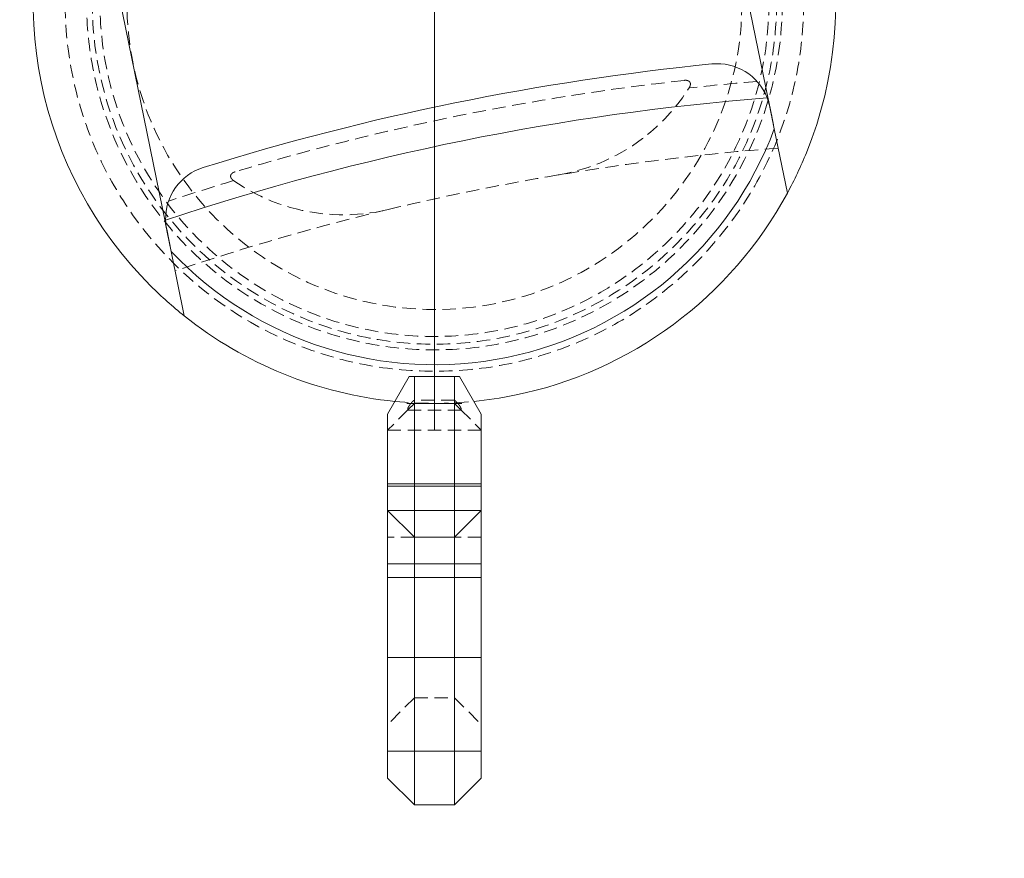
# Model space of a CAD drawing. Extents: x 0 to 59450, y 0 to 42050.
# Tile 286 of 304: x 46610 to 46978, y 30196 to 30510. Entities that reach past the tile are written whole.
import ezdxf

# ---------------------------------------------------------------- set-up
doc = ezdxf.new("R2010")
doc.units = 0
doc.header["$LTSCALE"] = 20
doc.header["$MEASUREMENT"] = 0
doc.linetypes.add('HIDDEN', pattern=[0.375, 0.25, -0.125])
doc.layers.get('0').update_dxf_attribs({"linetype": 'CONTINUOUS'})
doc.layers.get('Defpoints').update_dxf_attribs({"linetype": 'CONTINUOUS'})
doc.dimstyles.new('DXF001', dxfattribs={"dimtxt": 3.1, "dimasz": 2, "dimexe": 2, "dimexo": 0.8, "dimgap": 0.09, "dimtad": 1, "dimdsep": 46, "dimtxsty": 'STANDARD', "dimcen": 0.09, "dimazin": 2, "dimtfac": 0.645161, "dimtdec": 4, "dimtmove": 0, "dimatfit": 3, "dimfxl": 1, "dimtvp": 0.66129, "dimtolj": 1, "dimtzin": 0, "dimarcsym": 0})

# ---------------------------------------------------------------- blocks, each defined once
blk = doc.blocks.new('_OPEN')
at = {"color": 0, "linetype": 'ByBlock', "lineweight": -2}
for p, q in [((-1, 0.166667), (0, 0)), ((0, 0), (-1, -0.166667)), ((0, 0), (-1, 0))]:
    blk.add_line(p, q, dxfattribs=at)
blk = doc.blocks.new('*D65')
at = {"color": 0, "linetype": 'Continuous', "lineweight": -2}
for p, q in [((47534.41, 31146.46), (45617.94, 31146.46)), ((45619.94, 31144.46), (45619.94, 29778.81)), ((46309.41, 29776.81), (45617.94, 29776.81))]:
    blk.add_line(p, q, dxfattribs=at)
at = {"layer": 'Defpoints', "color": 0, "linetype": 'Continuous'}
for p in [(47535.21, 31146.46), (45619.94, 29776.81), (46310.21, 29776.81)]:
    blk.add_point(p, dxfattribs=at)
at = {"color": 0, "linetype": 'Continuous', "lineweight": -2, "xscale": 2, "yscale": 2, "zscale": 2}
for p, rotation in [((45619.94, 31146.46), 90), ((45619.94, 29776.81), 270)]:
    blk.add_blockref('_OPEN', p, dxfattribs=dict(at, rotation=rotation))
at = {"color": 0, "linetype": 'Continuous', "lineweight": 13, "insert": (45569.85, 30635.54), "char_height": 100, "attachment_point": 5, "rotation": 90}
blk.add_mtext('\\A1;\\A1;1370', dxfattribs=at)

msp = doc.modelspace()

# ---------------------------------------------------------------- linework, layer by layer
at = {"color": 3, "linetype": 'Continuous', "lineweight": 13}
for p, q in [((46865.743, 30599.148), (46890.061, 30479.622)), ((46664.678, 30433.768), (46640.36, 30553.294)), ((46765.211, 30516.458), (46765.211, 30356.458)), ((46890.087, 30479.492), (46890.061, 30479.622)), ((46890.108, 30479.392), (46890.087, 30479.492)), ((46890.121, 30479.327), (46890.108, 30479.392)), ((46890.131, 30479.277), (46890.121, 30479.327)), ((46890.142, 30479.222), (46890.131, 30479.277)), ((46890.154, 30479.162), (46890.142, 30479.222)), ((46890.166, 30479.105), (46890.154, 30479.162)), ((46890.178, 30479.048), (46890.166, 30479.105)), ((46890.189, 30478.991), (46890.178, 30479.048)), ((46890.201, 30478.933), (46890.189, 30478.991)), ((46890.213, 30478.876), (46890.201, 30478.933)), ((46890.224, 30478.819), (46890.213, 30478.876)), ((46890.236, 30478.762), (46890.224, 30478.819)), ((46890.248, 30478.705), (46890.236, 30478.762)), ((46890.259, 30478.648), (46890.248, 30478.705)), ((46890.271, 30478.591), (46890.259, 30478.648)), ((46890.282, 30478.534), (46890.271, 30478.591)), ((46890.294, 30478.477), (46890.282, 30478.534)), ((46890.305, 30478.42), (46890.294, 30478.477)), ((46890.317, 30478.363), (46890.305, 30478.42)), ((46890.329, 30478.306), (46890.317, 30478.363)), ((46890.34, 30478.25), (46890.329, 30478.306)), ((46890.352, 30478.193), (46890.34, 30478.25)), ((46890.363, 30478.136), (46890.352, 30478.193)), ((46890.375, 30478.08), (46890.363, 30478.136)), ((46890.386, 30478.023), (46890.375, 30478.08)), ((46890.398, 30477.967), (46890.386, 30478.023)), ((46890.409, 30477.911), (46890.398, 30477.967)), ((46890.421, 30477.854), (46890.409, 30477.911)), ((46890.432, 30477.798), (46890.421, 30477.854)), ((46890.443, 30477.742), (46890.432, 30477.798)), ((46890.455, 30477.686), (46890.443, 30477.742)), ((46890.466, 30477.63), (46890.455, 30477.686)), ((46890.478, 30477.574), (46890.466, 30477.63)), ((46890.489, 30477.518), (46890.478, 30477.574)), ((46890.5, 30477.463), (46890.489, 30477.518)), ((46890.512, 30477.407), (46890.5, 30477.463)), ((46890.523, 30477.351), (46890.512, 30477.407)), ((46892.214, 30469.041), (46890.523, 30477.351)), ((46891.407, 30473.006), (46891.379, 30473.143)), ((46891.428, 30472.901), (46891.407, 30473.006)), ((46891.442, 30472.835), (46891.428, 30472.901)), ((46891.452, 30472.783), (46891.442, 30472.835)), ((46891.464, 30472.727), (46891.452, 30472.783)), ((46891.476, 30472.667), (46891.464, 30472.727)), ((46891.488, 30472.609), (46891.476, 30472.667)), ((46891.499, 30472.553), (46891.488, 30472.609)), ((46891.511, 30472.497), (46891.499, 30472.553)), ((46891.522, 30472.44), (46891.511, 30472.497)), ((46891.533, 30472.385), (46891.522, 30472.44)), ((46891.544, 30472.33), (46891.533, 30472.385)), ((46891.556, 30472.275), (46891.544, 30472.33)), ((46891.567, 30472.221), (46891.556, 30472.275)), ((46891.577, 30472.168), (46891.567, 30472.221)), ((46891.588, 30472.115), (46891.577, 30472.168)), ((46891.599, 30472.062), (46891.588, 30472.115)), ((46891.61, 30472.01), (46891.599, 30472.062)), ((46891.62, 30471.959), (46891.61, 30472.01)), ((46891.63, 30471.908), (46891.62, 30471.959)), ((46891.641, 30471.857), (46891.63, 30471.908)), ((46891.651, 30471.807), (46891.641, 30471.857)), ((46891.661, 30471.758), (46891.651, 30471.807)), ((46891.671, 30471.709), (46891.661, 30471.758)), ((46891.681, 30471.66), (46891.671, 30471.709)), ((46891.691, 30471.612), (46891.681, 30471.66)), ((46891.7, 30471.565), (46891.691, 30471.612)), ((46891.71, 30471.518), (46891.7, 30471.565)), ((46891.719, 30471.472), (46891.71, 30471.518)), ((46891.728, 30471.426), (46891.719, 30471.472)), ((46891.738, 30471.381), (46891.728, 30471.426)), ((46891.747, 30471.336), (46891.738, 30471.381)), ((46891.756, 30471.292), (46891.747, 30471.336)), ((46891.764, 30471.249), (46891.756, 30471.292)), ((46891.773, 30471.206), (46891.764, 30471.249)), ((46891.782, 30471.164), (46891.773, 30471.206)), ((46891.79, 30471.122), (46891.782, 30471.164)), ((46891.799, 30471.081), (46891.79, 30471.122)), ((46891.807, 30471.04), (46891.799, 30471.081)), ((46891.815, 30471), (46891.807, 30471.04)), ((46891.823, 30470.961), (46891.815, 30471)), ((46891.831, 30470.922), (46891.823, 30470.961)), ((46891.839, 30470.884), (46891.831, 30470.922)), ((46891.846, 30470.846), (46891.839, 30470.884)), ((46891.854, 30470.809), (46891.846, 30470.846)), ((46891.861, 30470.773), (46891.854, 30470.809)), ((46891.869, 30470.737), (46891.861, 30470.773)), ((46891.876, 30470.702), (46891.869, 30470.737)), ((46897.102, 30445.012), (46892.214, 30469.041)), ((46664.678, 30433.768), (46664.691, 30433.705)), ((46664.691, 30433.705), (46664.704, 30433.643)), ((46664.704, 30433.643), (46664.716, 30433.58)), ((46664.716, 30433.58), (46664.729, 30433.518)), ((46664.729, 30433.518), (46664.742, 30433.455)), ((46664.742, 30433.455), (46664.754, 30433.393)), ((46664.754, 30433.393), (46664.767, 30433.331)), ((46664.767, 30433.331), (46664.78, 30433.268)), ((46664.78, 30433.268), (46664.792, 30433.206)), ((46664.792, 30433.206), (46664.805, 30433.144)), ((46664.805, 30433.144), (46664.818, 30433.082)), ((46664.818, 30433.082), (46664.83, 30433.02)), ((46664.83, 30433.02), (46664.843, 30432.957)), ((46664.843, 30432.957), (46664.856, 30432.895)), ((46664.856, 30432.895), (46664.868, 30432.834)), ((46664.868, 30432.834), (46664.881, 30432.772)), ((46664.881, 30432.772), (46664.893, 30432.71)), ((46664.893, 30432.71), (46664.906, 30432.648)), ((46664.906, 30432.648), (46664.919, 30432.586)), ((46664.919, 30432.586), (46664.931, 30432.525)), ((46664.931, 30432.525), (46664.944, 30432.463)), ((46664.944, 30432.463), (46664.956, 30432.401)), ((46664.956, 30432.401), (46664.969, 30432.34)), ((46664.969, 30432.34), (46664.981, 30432.279)), ((46664.981, 30432.279), (46664.994, 30432.217)), ((46664.994, 30432.217), (46665.006, 30432.156)), ((46665.006, 30432.156), (46665.019, 30432.095)), ((46665.019, 30432.095), (46665.031, 30432.034)), ((46665.031, 30432.034), (46665.043, 30431.973)), ((46665.043, 30431.973), (46665.056, 30431.912)), ((46665.056, 30431.912), (46665.068, 30431.851)), ((46665.068, 30431.851), (46665.081, 30431.79)), ((46665.081, 30431.79), (46665.093, 30431.729)), ((46665.093, 30431.729), (46665.105, 30431.668)), ((46665.105, 30431.668), (46665.118, 30431.608)), ((46665.118, 30431.608), (46665.13, 30431.547)), ((46665.13, 30431.547), (46665.142, 30431.487)), ((46665.14, 30431.496), (46666.831, 30423.186)), ((46665.142, 30431.487), (46665.154, 30431.427)), ((46665.154, 30431.427), (46665.167, 30431.366)), ((46665.167, 30431.366), (46665.179, 30431.306)), ((46665.179, 30431.306), (46665.191, 30431.247)), ((46665.191, 30431.247), (46665.203, 30431.186)), ((46665.203, 30431.186), (46665.216, 30431.124)), ((46665.216, 30431.124), (46665.228, 30431.066)), ((46665.228, 30431.066), (46665.238, 30431.014)), ((46665.238, 30431.014), (46665.252, 30430.947)), ((46665.252, 30430.947), (46665.273, 30430.844)), ((46665.273, 30430.844), (46665.3, 30430.71)), ((46666.496, 30424.833), (46666.499, 30424.82)), ((46666.831, 30423.186), (46671.72, 30399.157)), ((46755.817, 30376.458), (46747.711, 30362.416)), ((46755.817, 30376.458), (46757.711, 30376.458)), ((46772.711, 30376.458), (46757.711, 30376.458)), ((46757.711, 30376.458), (46757.711, 30335.51)), ((46772.711, 30376.458), (46774.604, 30376.458)), ((46772.711, 30335.51), (46772.711, 30376.458)), ((46782.711, 30362.416), (46774.604, 30376.458)), ((46754.944, 30366.458), (46775.477, 30366.458)), ((46747.711, 30335.51), (46747.711, 30362.416)), ((46782.711, 30362.416), (46782.711, 30335.51)), ((46747.711, 30336.458), (46782.711, 30336.458)), ((46747.711, 30326.458), (46747.711, 30335.51)), ((46757.711, 30335.51), (46747.711, 30335.51)), ((46757.711, 30335.51), (46757.711, 30326.85)), ((46757.711, 30335.51), (46772.711, 30335.51)), ((46772.711, 30326.85), (46772.711, 30335.51)), ((46772.711, 30335.51), (46782.711, 30335.51)), ((46782.711, 30335.51), (46782.711, 30326.458)), ((46757.711, 30316.458), (46747.711, 30326.458)), ((46747.711, 30306.458), (46747.711, 30326.458)), ((46757.711, 30326.458), (46747.711, 30326.458)), ((46757.711, 30326.85), (46757.711, 30317.798)), ((46757.711, 30326.458), (46772.711, 30326.458)), ((46772.711, 30317.798), (46772.711, 30326.85)), ((46772.711, 30316.458), (46782.711, 30326.458)), ((46772.711, 30326.458), (46782.711, 30326.458)), ((46782.711, 30326.458), (46782.711, 30306.458)), ((46757.711, 30317.798), (46757.711, 30316.458)), ((46772.711, 30316.458), (46772.711, 30317.798)), ((46757.711, 30316.458), (46772.711, 30316.458)), ((46757.711, 30316.458), (46757.711, 30306.458)), ((46772.711, 30306.458), (46772.711, 30316.458)), ((46747.711, 30271.458), (46747.711, 30306.458)), ((46757.711, 30306.458), (46747.711, 30306.458)), ((46757.711, 30306.458), (46757.711, 30271.458)), ((46757.711, 30306.458), (46772.711, 30306.458)), ((46772.711, 30271.458), (46772.711, 30306.458)), ((46772.711, 30306.458), (46782.711, 30306.458)), ((46782.711, 30306.458), (46782.711, 30271.458)), ((46757.711, 30301.458), (46747.711, 30301.458)), ((46757.711, 30301.458), (46772.711, 30301.458)), ((46772.711, 30301.458), (46782.711, 30301.458)), ((46747.711, 30226.458), (46747.711, 30271.458)), ((46757.711, 30271.458), (46747.711, 30271.458)), ((46757.711, 30271.458), (46747.711, 30271.458)), ((46757.711, 30271.458), (46757.711, 30216.458)), ((46757.711, 30271.458), (46772.711, 30271.458)), ((46757.711, 30271.458), (46772.711, 30271.458)), ((46772.711, 30216.458), (46772.711, 30271.458)), ((46772.711, 30271.458), (46782.711, 30271.458)), ((46772.711, 30271.458), (46782.711, 30271.458)), ((46782.711, 30271.458), (46782.711, 30226.458)), ((46757.711, 30236.458), (46747.711, 30236.458)), ((46757.711, 30236.458), (46772.711, 30236.458)), ((46772.711, 30236.458), (46782.711, 30236.458)), ((46757.711, 30216.458), (46747.711, 30226.458)), ((46772.711, 30216.458), (46782.711, 30226.458)), ((46772.711, 30216.458), (46757.711, 30216.458))]:
    msp.add_line(p, q, dxfattribs=at)
at = {"color": 3, "linetype": 'HIDDEN', "lineweight": 13}
for p, q in [((46860.375, 30484.322), (46860.397, 30484.357)), ((46890.558, 30477.177), (46890.523, 30477.351)), ((46890.586, 30477.043), (46890.558, 30477.177)), ((46890.603, 30476.957), (46890.586, 30477.043)), ((46890.617, 30476.891), (46890.603, 30476.957)), ((46890.632, 30476.817), (46890.617, 30476.891)), ((46890.648, 30476.738), (46890.632, 30476.817)), ((46890.663, 30476.662), (46890.648, 30476.738)), ((46890.678, 30476.587), (46890.663, 30476.662)), ((46890.694, 30476.511), (46890.678, 30476.587)), ((46890.709, 30476.436), (46890.694, 30476.511)), ((46890.724, 30476.361), (46890.709, 30476.436)), ((46890.74, 30476.286), (46890.724, 30476.361)), ((46890.755, 30476.211), (46890.74, 30476.286)), ((46890.77, 30476.137), (46890.755, 30476.211)), ((46890.785, 30476.062), (46890.77, 30476.137)), ((46890.8, 30475.988), (46890.785, 30476.062)), ((46890.815, 30475.915), (46890.8, 30475.988)), ((46890.83, 30475.841), (46890.815, 30475.915)), ((46890.845, 30475.767), (46890.83, 30475.841)), ((46890.86, 30475.694), (46890.845, 30475.767)), ((46890.875, 30475.621), (46890.86, 30475.694)), ((46890.89, 30475.549), (46890.875, 30475.621)), ((46890.904, 30475.476), (46890.89, 30475.549)), ((46890.919, 30475.404), (46890.904, 30475.476)), ((46890.934, 30475.332), (46890.919, 30475.404)), ((46890.948, 30475.261), (46890.934, 30475.332)), ((46890.963, 30475.189), (46890.948, 30475.261)), ((46890.977, 30475.118), (46890.963, 30475.189)), ((46890.992, 30475.047), (46890.977, 30475.118)), ((46891.006, 30474.977), (46890.992, 30475.047)), ((46891.02, 30474.907), (46891.006, 30474.977)), ((46891.034, 30474.837), (46891.02, 30474.907)), ((46891.049, 30474.767), (46891.034, 30474.837)), ((46891.063, 30474.698), (46891.049, 30474.767)), ((46891.077, 30474.629), (46891.063, 30474.698)), ((46891.091, 30474.56), (46891.077, 30474.629)), ((46891.105, 30474.492), (46891.091, 30474.56)), ((46891.118, 30474.424), (46891.105, 30474.492)), ((46891.132, 30474.357), (46891.118, 30474.424)), ((46891.146, 30474.289), (46891.132, 30474.357)), ((46891.159, 30474.222), (46891.146, 30474.289)), ((46891.173, 30474.156), (46891.159, 30474.222)), ((46891.186, 30474.09), (46891.173, 30474.156)), ((46891.2, 30474.024), (46891.186, 30474.09)), ((46891.213, 30473.958), (46891.2, 30474.024)), ((46891.24, 30473.829), (46891.226, 30473.893)), ((46891.253, 30473.764), (46891.24, 30473.829)), ((46891.266, 30473.7), (46891.253, 30473.764)), ((46891.279, 30473.637), (46891.266, 30473.7)), ((46891.291, 30473.574), (46891.279, 30473.637)), ((46891.304, 30473.511), (46891.291, 30473.574)), ((46891.317, 30473.449), (46891.304, 30473.511)), ((46891.33, 30473.387), (46891.317, 30473.449)), ((46891.342, 30473.325), (46891.33, 30473.387)), ((46891.354, 30473.264), (46891.342, 30473.325)), ((46891.367, 30473.203), (46891.354, 30473.264)), ((46891.379, 30473.143), (46891.367, 30473.203)), ((46891.876, 30470.7), (46891.876, 30470.702)), ((46891.876, 30470.699), (46891.876, 30470.7)), ((46690.707, 30452.987), (46690.657, 30452.972)), ((46665.3, 30430.71), (46665.326, 30430.583)), ((46665.326, 30430.583), (46665.352, 30430.456)), ((46665.352, 30430.456), (46665.378, 30430.33)), ((46665.378, 30430.33), (46665.403, 30430.205)), ((46665.403, 30430.205), (46665.428, 30430.08)), ((46665.428, 30430.08), (46665.454, 30429.956)), ((46665.454, 30429.956), (46665.479, 30429.833)), ((46665.479, 30429.833), (46665.504, 30429.71)), ((46665.504, 30429.71), (46665.528, 30429.588)), ((46665.528, 30429.588), (46665.553, 30429.467)), ((46665.553, 30429.467), (46665.578, 30429.347)), ((46665.578, 30429.347), (46665.602, 30429.227)), ((46665.602, 30429.227), (46665.626, 30429.109)), ((46665.626, 30429.109), (46665.65, 30428.991)), ((46665.65, 30428.991), (46665.674, 30428.874)), ((46665.674, 30428.874), (46665.697, 30428.758)), ((46665.697, 30428.758), (46665.721, 30428.643)), ((46665.721, 30428.643), (46665.744, 30428.528)), ((46665.744, 30428.528), (46665.767, 30428.415)), ((46665.767, 30428.415), (46665.79, 30428.303)), ((46665.79, 30428.303), (46665.813, 30428.192)), ((46665.813, 30428.192), (46665.835, 30428.082)), ((46665.835, 30428.082), (46665.857, 30427.973)), ((46665.857, 30427.973), (46665.879, 30427.865)), ((46665.879, 30427.865), (46665.901, 30427.758)), ((46665.901, 30427.758), (46665.922, 30427.652)), ((46665.922, 30427.652), (46665.944, 30427.547)), ((46665.944, 30427.547), (46665.965, 30427.443)), ((46665.965, 30427.443), (46665.986, 30427.341)), ((46665.986, 30427.341), (46666.006, 30427.24)), ((46666.006, 30427.24), (46666.027, 30427.139)), ((46666.027, 30427.139), (46666.047, 30427.041)), ((46666.047, 30427.041), (46666.067, 30426.943)), ((46666.067, 30426.943), (46666.086, 30426.846)), ((46666.086, 30426.846), (46666.106, 30426.751)), ((46666.106, 30426.751), (46666.125, 30426.657)), ((46666.125, 30426.657), (46666.144, 30426.565)), ((46666.144, 30426.565), (46666.162, 30426.474)), ((46666.162, 30426.474), (46666.18, 30426.384)), ((46666.18, 30426.384), (46666.198, 30426.295)), ((46666.198, 30426.295), (46666.216, 30426.208)), ((46666.216, 30426.208), (46666.234, 30426.122)), ((46666.234, 30426.122), (46666.251, 30426.038)), ((46666.251, 30426.038), (46666.268, 30425.955)), ((46666.268, 30425.955), (46666.284, 30425.873)), ((46666.284, 30425.873), (46666.301, 30425.793)), ((46666.301, 30425.793), (46666.317, 30425.714)), ((46666.317, 30425.714), (46666.332, 30425.637)), ((46666.332, 30425.637), (46666.348, 30425.561)), ((46666.348, 30425.561), (46666.363, 30425.487)), ((46666.363, 30425.487), (46666.378, 30425.415)), ((46666.378, 30425.415), (46666.392, 30425.343)), ((46666.392, 30425.343), (46666.407, 30425.272)), ((46666.407, 30425.272), (46666.42, 30425.206)), ((46666.42, 30425.206), (46666.432, 30425.147)), ((46666.432, 30425.147), (46666.447, 30425.075)), ((46666.447, 30425.075), (46666.468, 30424.969)), ((46666.468, 30424.969), (46666.496, 30424.833)), ((46755.296, 30364.043), (46757.71, 30366.458)), ((46757.71, 30367.708), (46757.616, 30367.625)), ((46772.711, 30367.708), (46757.711, 30367.708)), ((46757.711, 30366.458), (46772.711, 30366.458)), ((46772.711, 30366.458), (46775.125, 30364.043)), ((46755.296, 30364.043), (46747.711, 30356.458)), ((46755.212, 30363.958), (46775.21, 30363.958)), ((46775.125, 30364.043), (46775.146, 30364.067)), ((46775.125, 30364.043), (46782.711, 30356.458)), ((46747.711, 30356.458), (46782.711, 30356.458)), ((46757.711, 30316.458), (46747.711, 30316.458)), ((46782.711, 30316.458), (46772.711, 30316.458)), ((46757.711, 30256.458), (46747.711, 30246.458)), ((46757.711, 30256.458), (46772.711, 30256.458)), ((46772.711, 30256.458), (46782.711, 30246.458))]:
    msp.add_line(p, q, dxfattribs=at)
for radius in [138, 130, 127.887, 125, 114.931]:
    msp.add_circle((46765.211, 30516.458), radius, dxfattribs=at)
at = {"color": 3, "linetype": 'Continuous', "lineweight": 13}
for centre, radius, start, end in [((46765.211, 30516.458), 150, 337.94269, 405.05731), ((46765.211, 30516.458), 150, 157.94269, 225.05731), ((46964.579, 29536.533), 961.5, 95.708837, 107.29116), ((46870.924, 30473.364), 20, 21.28467, 95.70884), ((46964.579, 29536.533), 947.066, 94.54323, 108.45677), ((46870.924, 30473.364), 20, 11.5, 21.28467), ((46765.211, 30516.458), 135.566, 281.5, 339.52657), ((46765.211, 30516.458), 150, 331.55549, 337.94269), ((46684.739, 30435.484), 20, 107.29116, 181.71533), ((46765.211, 30516.458), 150, 281.5, 331.55549), ((46684.739, 30435.484), 20, 181.71533, 191.5), ((46765.211, 30516.458), 135.566, 223.47343, 281.5), ((46765.211, 30516.458), 150, 225.05731, 231.44451), ((46765.211, 30516.458), 150, 231.44451, 264.3579), ((46765.211, 30516.458), 150, 275.6421, 281.5)]:
    msp.add_arc(centre, radius, start, end, dxfattribs=at)
at = {"color": 3, "linetype": 'HIDDEN', "lineweight": 13}
for centre, radius, start, end in [((46964.579, 29536.533), 956.5, 96.361799, 106.6382), ((46859.858, 30475.414), 11.797, 95.5918, 96.15925), ((46859.147, 30483.036), 4.143, 94.85123, 96.08369), ((46859.083, 30483.953), 3.223, 94.05943, 95.08524), ((46859.144, 30482.573), 4.604, 93.04786, 93.60546), ((46859.05, 30484.443), 2.732, 92.12201, 93.15988), ((46859.049, 30484.917), 2.259, 91.20443, 92.53992), ((46859.052, 30484.774), 2.401, 89.99005, 91.21519), ((46859.048, 30484.598), 2.577, 88.76909, 89.89112), ((46859.043, 30484.538), 2.637, 87.59547, 88.69693), ((46859.039, 30484.464), 2.712, 86.50788, 87.58151), ((46859.026, 30484.294), 2.882, 85.43259, 86.43969), ((46859.01, 30484.135), 3.042, 84.42348, 85.37461), ((46858.988, 30483.952), 3.226, 83.45948, 84.35472), ((46858.973, 30483.84), 3.34, 82.55525, 83.41801), ((46858.961, 30483.772), 3.408, 81.66678, 82.50946), ((46858.98, 30483.889), 3.29, 80.82332, 81.69308), ((46859.028, 30484.174), 3.001, 79.90935, 80.85928), ((46859.069, 30484.383), 2.787, 78.98233, 80.00016), ((46859.108, 30484.571), 2.596, 77.93202, 79.0192), ((46859.148, 30484.741), 2.421, 76.85997, 78.01896), ((46859.192, 30484.921), 2.236, 75.65998, 76.90713), ((46859.225, 30485.035), 2.118, 74.45319, 75.76181), ((46859.248, 30485.115), 2.034, 73.11932, 74.47196), ((46859.265, 30485.167), 1.979, 71.78656, 73.16713), ((46859.275, 30485.197), 1.948, 70.37885, 71.77121), ((46859.29, 30485.236), 1.906, 69.01073, 70.42266), ((46859.306, 30485.281), 1.858, 67.55106, 68.9877), ((46859.327, 30485.326), 1.808, 66.13787, 67.60172), ((46859.347, 30485.372), 1.759, 64.64232, 66.13424), ((46859.37, 30485.418), 1.707, 63.16411, 64.68807), ((46859.395, 30485.466), 1.653, 61.60106, 63.15968), ((46859.422, 30485.513), 1.599, 60.06981, 61.66603), ((46859.449, 30485.56), 1.544, 58.43459, 60.07028), ((46859.48, 30485.607), 1.488, 56.8092, 58.49), ((46859.512, 30485.656), 1.429, 55.09088, 56.82259), ((46859.538, 30485.69), 1.387, 53.39711, 55.16298), ((46859.551, 30485.709), 1.364, 51.59413, 53.3711), ((46964.579, 29536.533), 953.5, 94.741281, 96.274115), ((46859.565, 30485.725), 1.343, 49.84407, 51.63103), ((46859.572, 30485.736), 1.33, 48.002, 49.78746), ((46859.584, 30485.747), 1.313, 46.25724, 48.04779), ((46859.593, 30485.758), 1.299, 44.42305, 46.21511), ((46859.605, 30485.769), 1.283, 42.64193, 44.44007), ((46859.614, 30485.778), 1.27, 40.81856, 42.61787), ((46859.625, 30485.787), 1.255, 39.0309, 40.83618), ((46859.634, 30485.796), 1.243, 37.17657, 38.98357), ((46859.647, 30485.804), 1.228, 35.40292, 37.21722), ((46859.657, 30485.813), 1.215, 33.5468, 35.36618), ((46859.668, 30485.819), 1.202, 31.7524, 33.57589), ((46799.531, 30522.819), 72, 308.9929, 327.67807), ((46856.186, 30486.974), 4.958, 328.1286, 328.59501), ((46856.167, 30486.986), 4.98, 328.59717, 329.06043), ((46856.245, 30486.938), 4.888, 329.07485, 329.54564), ((46856.424, 30486.829), 4.68, 329.5806, 330.07121), ((46856.56, 30486.751), 4.522, 330.07668, 330.58295), ((46856.679, 30486.681), 4.384, 330.60819, 331.12899), ((46856.791, 30486.619), 4.256, 331.13585, 331.67085), ((46856.913, 30486.551), 4.117, 331.69767, 332.24921), ((46857.02, 30486.493), 3.995, 332.26328, 332.83004), ((46857.131, 30486.435), 3.869, 332.85057, 333.43402), ((46857.23, 30486.384), 3.758, 333.44845, 334.04748), ((46857.335, 30486.331), 3.641, 334.08195, 334.69828), ((46857.428, 30486.286), 3.538, 334.70677, 335.33922), ((46857.524, 30486.24), 3.431, 335.36731, 336.01753), ((46857.611, 30486.201), 3.336, 336.02033, 336.68711), ((46857.7, 30486.16), 3.237, 336.74269, 337.42771), ((46859.671, 30485.822), 1.198, 29.88753, 31.7034), ((46857.781, 30486.127), 3.15, 337.40933, 338.11136), ((46857.865, 30486.091), 3.059, 338.16171, 338.88244), ((46859.674, 30485.823), 1.195, 28.09666, 29.90327), ((46857.94, 30486.061), 2.979, 338.88617, 339.62421), ((46859.667, 30485.821), 1.202, 26.24844, 28.03206), ((46858.016, 30486.031), 2.897, 339.6666, 340.42347), ((46859.662, 30485.818), 1.208, 24.505, 26.2694), ((46858.086, 30486.006), 2.822, 340.42744, 341.20221), ((46858.16, 30485.979), 2.743, 341.239, 342.03392), ((46859.651, 30485.815), 1.22, 22.68927, 24.42763), ((46858.231, 30485.955), 2.668, 342.05022, 342.86531), ((46859.64, 30485.811), 1.231, 20.96702, 22.68199), ((46858.312, 30485.928), 2.583, 342.91741, 343.75662), ((46859.623, 30485.806), 1.249, 19.21714, 20.9011), ((46858.383, 30485.907), 2.509, 343.75729, 344.61893), ((46859.607, 30485.8), 1.266, 17.55236, 19.20862), ((46858.457, 30485.884), 2.431, 344.65974, 345.54611), ((46858.524, 30485.866), 2.363, 345.56823, 346.47784), ((46859.584, 30485.795), 1.289, 15.86108, 17.48327), ((46858.594, 30485.848), 2.29, 346.51814, 347.45357), ((46859.563, 30485.789), 1.312, 14.27035, 15.86195), ((46858.656, 30485.834), 2.227, 347.46302, 348.42258), ((46859.534, 30485.784), 1.34, 12.62068, 14.17599), ((46858.721, 30485.818), 2.16, 348.48108, 349.46729), ((46859.508, 30485.778), 1.367, 11.1021, 12.62486), ((46858.778, 30485.807), 2.101, 349.47575, 350.4868), ((46859.474, 30485.773), 1.401, 9.55237, 11.03757), ((46858.838, 30485.795), 2.04, 350.53556, 351.57396), ((46859.443, 30485.768), 1.433, 8.06707, 9.51884), ((46858.891, 30485.787), 1.986, 351.5819, 352.64566), ((46858.946, 30485.778), 1.931, 352.70979, 353.80138), ((46859.405, 30485.765), 1.471, 6.58825, 8.00239), ((46859.369, 30485.761), 1.507, 5.19008, 6.57025), ((46858.995, 30485.772), 1.882, 353.81159, 354.9288), ((46859.044, 30485.766), 1.833, 354.98071, 356.12591), ((46859.325, 30485.759), 1.551, 3.78099, 5.12287), ((46859.087, 30485.763), 1.789, 356.13738, 357.30823), ((46859.286, 30485.757), 1.59, 2.45137, 3.76141), ((46859.132, 30485.759), 1.744, 357.35902, 358.55801), ((46859.244, 30485.756), 1.632, 1.12588, 2.40278), ((46859.208, 30485.756), 1.669, 359.84692, 361.09724), ((46859.17, 30485.758), 1.706, 358.5705, 359.79438), ((46891.22, 30473.926), 0.0332, 281.50115, 461.50115), ((46799.531, 30522.819), 72, 279.5, 308.99291), ((46964.579, 29536.533), 928, 94.381469, 99.5), ((46964.579, 29536.533), 953.5, 106.72589, 108.25872), ((46690.249, 30451.343), 1.217, 176.48135, 178.23969), ((46690.248, 30451.344), 1.216, 178.2764, 180.02721), ((46690.244, 30451.343), 1.212, 179.99433, 181.74177), ((46690.242, 30451.344), 1.211, 181.77704, 183.51858), ((46690.253, 30451.344), 1.221, 174.75099, 176.51246), ((46690.242, 30451.344), 1.21, 183.49879, 185.23387), ((46690.256, 30451.342), 1.224, 172.92993, 174.69793), ((46690.248, 30451.344), 1.216, 185.2411, 186.96092), ((46690.262, 30451.342), 1.23, 171.20456, 172.97448), ((46690.257, 30451.345), 1.226, 186.9188, 188.62004), ((46690.278, 30451.348), 1.247, 188.64341, 190.31236), ((46690.266, 30451.341), 1.235, 169.37666, 171.15216), ((46690.298, 30451.35), 1.267, 190.24495, 191.88535), ((46690.274, 30451.34), 1.243, 167.64169, 169.41755), ((46690.323, 30451.356), 1.292, 191.89034, 193.49666), ((46690.28, 30451.338), 1.249, 165.82218, 167.6021), ((46690.348, 30451.36), 1.318, 193.44073, 195.01551), ((46690.291, 30451.336), 1.26, 164.06517, 165.84357), ((46690.379, 30451.369), 1.35, 195.01827, 196.55516), ((46690.299, 30451.332), 1.269, 162.23225, 164.01303), ((46690.41, 30451.376), 1.382, 196.49342, 197.99575), ((46690.312, 30451.329), 1.283, 160.4899, 162.26664), ((46690.447, 30451.389), 1.421, 198.00337, 199.46595), ((46690.323, 30451.324), 1.294, 158.66276, 160.43905), ((46690.483, 30451.399), 1.458, 199.39399, 200.82033), ((46690.339, 30451.318), 1.311, 156.91684, 158.68742), ((46690.526, 30451.416), 1.504, 200.8278, 202.21327), ((46690.351, 30451.312), 1.325, 155.09852, 156.86849), ((46690.567, 30451.431), 1.548, 202.14648, 203.49489), ((46690.615, 30451.451), 1.6, 203.48893, 204.79623), ((46690.372, 30451.303), 1.348, 153.36752, 155.12566), ((46690.661, 30451.471), 1.65, 204.74609, 206.01629), ((46690.393, 30451.29), 1.372, 151.55701, 153.30357), ((46690.714, 30451.497), 1.709, 206.0062, 207.23571), ((46690.426, 30451.272), 1.41, 149.83603, 151.55474), ((46690.765, 30451.521), 1.765, 207.16786, 208.36084), ((46690.465, 30451.248), 1.456, 148.08592, 149.77076), ((46690.822, 30451.552), 1.83, 208.3677, 209.52097), ((46690.877, 30451.581), 1.893, 209.45741, 210.57515), ((46690.501, 30451.225), 1.498, 146.42614, 148.08114), ((46690.94, 30451.618), 1.965, 210.5781, 211.65734), ((46690.53, 30451.204), 1.535, 144.71947, 146.35254), ((46690.999, 30451.651), 2.034, 211.59083, 212.63605), ((46690.561, 30451.182), 1.572, 143.10523, 144.7161), ((46691.065, 30451.694), 2.112, 212.6429, 213.65162), ((46690.586, 30451.161), 1.605, 141.46793, 143.06139), ((46691.13, 30451.734), 2.188, 213.58185, 214.55756), ((46691.203, 30451.785), 2.277, 214.56133, 215.50066), ((46690.609, 30451.143), 1.633, 139.88451, 141.46509), ((46691.266, 30451.827), 2.353, 215.45841, 216.36874), ((46690.62, 30451.132), 1.649, 138.26209, 139.84054), ((46691.331, 30451.874), 2.433, 216.35536, 217.23762), ((46690.646, 30451.109), 1.684, 136.71375, 138.27303), ((46691.371, 30451.904), 2.483, 217.2277, 218.09379), ((46691.393, 30451.922), 2.511, 218.1047, 218.96272), ((46690.682, 30451.073), 1.734, 135.13107, 136.65764), ((46691.419, 30451.942), 2.545, 218.93551, 219.78445), ((46690.75, 30451.003), 1.832, 133.62802, 135.0841), ((46691.45, 30451.968), 2.584, 219.79425, 220.63217), ((46690.869, 30450.871), 2.01, 132.15511, 133.49278), ((46691.48, 30451.993), 2.624, 220.61711, 221.44472), ((46691.511, 30452.021), 2.666, 221.45554, 222.27233), ((46690.984, 30450.74), 2.184, 130.83836, 132.07846), ((46691.543, 30452.048), 2.708, 222.24671, 223.0531), ((46691.111, 30450.585), 2.384, 129.55925, 130.70451), ((46691.577, 30452.08), 2.754, 223.04444, 223.83977), ((46691.612, 30452.112), 2.802, 223.82618, 224.61054), ((46691.254, 30450.407), 2.613, 128.43555, 129.48811), ((46691.649, 30452.15), 2.855, 224.62429, 225.39677), ((46691.449, 30450.15), 2.936, 127.35525, 128.29913), ((46691.683, 30452.184), 2.903, 225.38472, 226.14699), ((46691.566, 30449.99), 3.134, 126.39662, 127.28668), ((46691.717, 30452.218), 2.951, 226.13908, 226.89173), ((46691.763, 30452.266), 3.017, 226.88035, 227.6193), ((46691.597, 30449.944), 3.189, 125.47797, 126.35845), ((46691.821, 30452.329), 3.103, 227.60989, 228.33057), ((46691.561, 30449.997), 3.125, 124.58861, 125.49253), ((46691.875, 30452.388), 3.182, 228.30714, 229.0131), ((46691.451, 30450.158), 2.93, 123.65122, 124.62033), ((46691.937, 30452.459), 3.277, 229.00675, 229.69607), ((46692.071, 30452.61), 3.479, 229.62797, 230.27677), ((46691.382, 30450.268), 2.8, 122.7051, 123.7238), ((46692.289, 30452.872), 3.819, 230.27329, 230.86259), ((46691.318, 30450.369), 2.681, 121.64877, 122.71682), ((46692.219, 30452.79), 3.712, 230.90372, 231.52197), ((46692.031, 30452.553), 3.409, 231.51669, 232.20798), ((46691.259, 30450.473), 2.561, 120.60876, 121.73032), ((46692.569, 30453.217), 4.264, 231.96109, 232.4811), ((46691.183, 30450.603), 2.41, 119.44562, 120.64067), ((46695.806, 30457.422), 9.57, 232.44314, 232.65294), ((46691.163, 30450.643), 2.366, 118.28564, 119.50538), ((46692.329, 30452.926), 3.887, 233.18942, 233.85617), ((46692.28, 30452.849), 3.796, 233.77745, 234.83287), ((46691.181, 30450.608), 2.405, 117.06059, 118.26297), ((46691.226, 30450.517), 2.507, 115.88097, 117.03622), ((46696.125, 30458.174), 10.364, 234.40698, 234.9141), ((46691.314, 30450.325), 2.718, 114.7205, 115.78776), ((46731.133, 30508.903), 72, 235.32193, 254.0071), ((46691.395, 30450.142), 2.918, 113.65153, 114.64737), ((46691.483, 30449.928), 3.15, 112.63719, 113.56164), ((46691.576, 30449.697), 3.399, 111.71891, 112.57751), ((46691.695, 30449.382), 3.735, 110.8492, 111.63205), ((46691.81, 30449.069), 4.069, 110.07408, 110.79405), ((46691.945, 30448.678), 4.482, 109.32793, 109.98273), ((46692.125, 30448.15), 5.04, 108.68694, 109.27037), ((46692.432, 30447.211), 6.028, 108.10608, 108.5946), ((46692.547, 30446.838), 6.419, 107.58549, 108.04472), ((46692.437, 30447.186), 6.053, 107.10036, 107.58777), ((46964.579, 29536.533), 928, 99.5, 103.5), ((46964.579, 29536.533), 928, 103.5, 108.61853), ((46731.133, 30508.903), 72, 254.00709, 283.5), ((46765.211, 30516.458), 150, 264.3579, 275.6421), ((46759.336, 30363.015), 4.379, 151.64928, 152.7773), ((46759.736, 30362.789), 4.838, 150.48046, 151.55074), ((46760.176, 30362.536), 5.346, 149.42869, 150.43968), ((46760.602, 30362.275), 5.845, 148.38726, 149.35161), ((46761.062, 30361.987), 6.389, 147.43471, 148.35129), ((46761.501, 30361.698), 6.914, 146.4939, 147.37274), ((46761.967, 30361.385), 7.475, 145.6274, 146.46775), ((46762.404, 30361.077), 8.01, 144.76231, 145.57209), ((46762.857, 30360.754), 8.566, 143.96592, 144.7448), ((46763.276, 30360.44), 9.089, 143.16492, 143.91905), ((46763.698, 30360.121), 9.619, 142.42008, 143.14958), ((46764.082, 30359.816), 10.109, 141.67228, 142.38187), ((46764.456, 30359.519), 10.587, 140.97333, 141.66356), ((46764.788, 30359.239), 11.021, 140.25935, 140.93372), ((46765.1, 30358.98), 11.426, 139.59861, 140.25815), ((46765.369, 30358.743), 11.785, 138.92012, 139.56728), ((46765.604, 30358.537), 12.097, 138.28249, 138.91872), ((46765.799, 30358.356), 12.364, 137.62916, 138.256), ((46765.95, 30358.218), 12.568, 137.01067, 137.63013), ((46766.065, 30358.104), 12.73, 136.37462, 136.98757), ((46766.132, 30358.043), 12.821, 135.77297, 136.38146), ((46766.177, 30357.991), 12.889, 135.14553, 135.74933), ((46766.147, 30358.024), 12.844, 134.55159, 135.15475), ((46766.081, 30358.085), 12.755, 133.93191, 134.53498), ((46766.02, 30358.152), 12.664, 133.338, 133.94008), ((46766.007, 30358.159), 12.65, 132.72476, 133.3207), ((46765.713, 30358.482), 12.214, 132.12623, 132.73525), ((46765.259, 30358.985), 11.536, 131.49632, 132.13065), ((46756.277, 30349.186), 24.761, 47.74566, 48.41823), ((46766.457, 30360.263), 9.718, 46.93699, 48.25878), ((46765.547, 30359.28), 11.057, 46.19926, 46.97032), ((46751.771, 30345.44), 30.583, 45.2957, 45.51777), ((46763.967, 30357.751), 13.254, 44.7627, 45.32993), ((46765.687, 30359.385), 10.882, 44.2958, 45.03192), ((46764.584, 30358.315), 12.42, 43.6409, 44.2737), ((46763.996, 30357.777), 13.216, 42.98635, 43.57238), ((46764.673, 30358.408), 12.29, 42.35314, 42.9854), ((46765.067, 30358.753), 11.767, 41.74211, 42.40201), ((46765.15, 30358.831), 11.653, 41.07055, 41.73128), ((46765.366, 30359.014), 11.37, 40.41601, 41.08646), ((46765.707, 30359.304), 10.922, 39.72896, 40.41883), ((46766.067, 30359.597), 10.458, 39.04588, 39.75666), ((46766.41, 30359.876), 10.016, 38.31395, 39.04356), ((46766.807, 30360.181), 9.516, 37.59885, 38.35263), ((46767.209, 30360.489), 9.009, 36.82575, 37.60459), ((46767.649, 30360.812), 8.464, 36.05307, 36.86296), ((46768.074, 30361.119), 7.939, 35.22445, 36.06482), ((46768.534, 30361.436), 7.381, 34.3934, 35.2722), ((46768.97, 30361.732), 6.853, 33.49414, 34.41071), ((46769.434, 30362.032), 6.301, 32.58902, 33.55338), ((46769.864, 30362.304), 5.792, 31.59676, 32.60774), ((46770.315, 30362.574), 5.267, 30.59543, 31.6657), ((46770.725, 30362.814), 4.791, 29.50179, 30.62984), ((46771.149, 30363.046), 4.308, 28.38349, 29.58532), ((46771.529, 30363.248), 3.878, 27.1498, 28.42361), ((46756.148, 30364.27), 0.938, 173.89959, 176.42831), ((46755.933, 30364.294), 0.723, 177.24606, 180.3621), ((46755.725, 30364.298), 0.515, 180.92749, 185.14891), ((46755.784, 30364.286), 0.573, 183.45196, 186.93392), ((46756.217, 30364.258), 1.008, 171.09662, 173.6396), ((46757.166, 30364.453), 1.965, 186.88936, 187.79534), ((46755.566, 30364.278), 0.359, 194.89939, 200.81524), ((46756.356, 30364.236), 1.149, 168.68772, 171.08056), ((46756.567, 30364.187), 1.365, 166.24683, 168.40275), ((46755.457, 30364.241), 0.243, 201.75585, 214.68247), ((46756.798, 30364.125), 1.605, 164.10284, 166.05858), ((46757.016, 30364.056), 1.833, 162.0761, 163.90426), ((46755.764, 30364.392), 0.584, 209.66163, 216.6409), ((46757.279, 30363.967), 2.111, 160.28405, 161.97177), ((46757.559, 30363.859), 2.411, 158.53457, 160.10587), ((46757.878, 30363.729), 2.755, 156.99664, 158.45157), ((46758.199, 30363.584), 3.108, 155.48577, 156.85156), ((46758.563, 30363.414), 3.51, 154.1443, 155.41828), ((46758.928, 30363.228), 3.919, 152.8278, 154.02963), ((46771.914, 30363.439), 3.448, 25.88838, 27.25419), ((46772.254, 30363.6), 3.072, 24.4909, 25.94652), ((46772.594, 30363.748), 2.701, 23.04576, 24.61692), ((46772.891, 30363.872), 2.379, 21.43352, 23.11828), ((46773.18, 30363.979), 2.072, 19.76541, 21.59414), ((46773.427, 30364.065), 1.81, 17.8879, 19.85629), ((46774.936, 30364.23), 0.266, 322.17755, 328.91858), ((46773.67, 30364.137), 1.556, 15.93312, 18.08653), ((46774.938, 30364.228), 0.263, 329.09332, 335.9976), ((46773.877, 30364.193), 1.342, 13.73687, 16.0761), ((46774.922, 30364.238), 0.282, 335.39083, 341.99102), ((46774.063, 30364.234), 1.152, 11.41156, 13.96554), ((46774.883, 30364.254), 0.323, 341.48058, 347.40141), ((46774.214, 30364.262), 0.998, 8.79694, 11.54986), ((46774.836, 30364.269), 0.373, 346.7183, 352.00561), ((46774.374, 30364.282), 0.837, 6.03958, 9.10573), ((46774.776, 30364.28), 0.434, 351.59157, 356.29617), ((46774.497, 30364.292), 0.713, 2.92325, 6.26305), ((46774.707, 30364.29), 0.504, 355.72851, 359.94816), ((46774.607, 30364.294), 0.603, 359.58005, 363.29293)]:
    msp.add_arc(centre, radius, start, end, dxfattribs=at)

# ---------------------------------------------------------------- dimensions: what is measured, and where the dimension line sits
at = {"color": 7, "linetype": 'Continuous', "lineweight": 13}
dim = msp.add_linear_dim(base=(45619.939, 29776.814), p1=(47535.21, 31146.458), p2=(46310.209, 29776.814), angle=90, text='\\A1;1370', dimstyle='DXF001', override={"dimtxt": 100, "dimasz": 2, "dimblk1": 'OPEN', "dimblk2": 'OPEN', "dimsah": 1}, dxfattribs=at)
dim.commit()
dim.dimension.update_dxf_attribs({"geometry": '*D65', "text_midpoint": (45619.939, 30635.536), "dimtype": 160})

doc.saveas('drawing.dxf')
